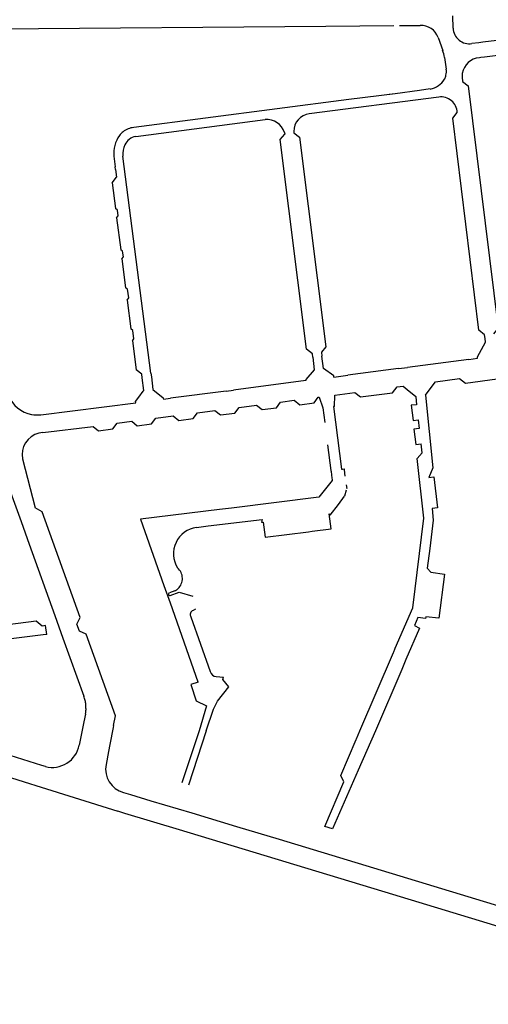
# Model space of a CAD drawing. Extents: x 148869 to 161638, y 453607 to 469810.
# Tile 877 of 1056: x 159106.71 to 159108.28, y 459854.9 to 459858.21. Entities that reach past the tile are written whole.
import ezdxf

# ---------------------------------------------------------------- set-up
doc = ezdxf.new("R2010")
doc.units = 0
doc.layers.add('LKI_V01_KANTRIJWEG', color=252, linetype='CONTINUOUS')

msp = doc.modelspace()

# ---------------------------------------------------------------- linework, layer by layer
at = {"layer": 'LKI_V01_KANTRIJWEG'}
for p, q in [((159108.1606, 459858.1783), (159108.1597, 459858.2193)), ((159108.1606, 459858.1783), (159108.1597, 459858.2193)), ((159106.3934, 459858.1736), (159107.7333, 459858.1849)), ((159106.3934, 459858.1736), (159107.7333, 459858.1849)), ((159107.7333, 459858.1849), (159107.961, 459858.1873)), ((159107.7333, 459858.1849), (159107.961, 459858.1873)), ((159107.9806, 459858.1874), (159108.0022, 459858.1874)), ((159107.9806, 459858.1874), (159108.0022, 459858.1874)), ((159108.0022, 459858.1874), (159108.0298, 459858.1873)), ((159108.0022, 459858.1874), (159108.0298, 459858.1873)), ((159108.0298, 459858.1873), (159108.0426, 459858.1874)), ((159108.0298, 459858.1873), (159108.0426, 459858.1874)), ((159108.0426, 459858.1874), (159108.0498, 459858.1867)), ((159108.0426, 459858.1874), (159108.0498, 459858.1867)), ((159108.1101, 459858.147), (159108.1254, 459858.1028)), ((159108.1101, 459858.147), (159108.1254, 459858.1028)), ((159108.4364, 459858.1531), (159108.2599, 459858.1307)), ((159108.4364, 459858.1531), (159108.2599, 459858.1307)), ((159108.2473, 459858.1293), (159108.2232, 459858.1261)), ((159108.2473, 459858.1293), (159108.2232, 459858.1261)), ((159108.2599, 459858.1307), (159108.2473, 459858.1293)), ((159108.2599, 459858.1307), (159108.2473, 459858.1293)), ((159108.6604, 459858.131), (159108.2663, 459858.0809)), ((159108.6604, 459858.131), (159108.2663, 459858.0809)), ((159108.2663, 459858.0809), (159108.253, 459858.0794)), ((159108.2663, 459858.0809), (159108.253, 459858.0794)), ((159108.132, 459858.0801), (159108.1375, 459858.0403)), ((159108.132, 459858.0801), (159108.1375, 459858.0403)), ((159108.253, 459858.0794), (159108.2486, 459858.0789)), ((159108.253, 459858.0794), (159108.2486, 459858.0789)), ((159108.1315, 459858.0067), (159108.1322, 459858.0082)), ((159108.1315, 459858.0067), (159108.1322, 459858.0082)), ((159108.1907, 459858.0138), (159108.1921, 459857.9988)), ((159108.1907, 459858.0138), (159108.1921, 459857.9988)), ((159107.9661, 459857.958), (159107.8107, 459857.9384)), ((159107.9661, 459857.958), (159107.8107, 459857.9384)), ((159107.9661, 459857.958), (159107.9462, 459857.9556)), ((159107.9661, 459857.958), (159107.9462, 459857.9556)), ((159108.0473, 459857.9691), (159107.9661, 459857.958)), ((159108.0473, 459857.9691), (159107.9661, 459857.958)), ((159108.0839, 459857.9739), (159108.0473, 459857.9691)), ((159108.0839, 459857.9739), (159108.0473, 459857.9691)), ((159107.8107, 459857.9384), (159107.0886, 459857.8447)), ((159107.8107, 459857.9384), (159107.0886, 459857.8447)), ((159108.1127, 459857.947), (159107.6778, 459857.8906)), ((159108.1127, 459857.947), (159107.6778, 459857.8906)), ((159107.0954, 459857.8149), (159107.5294, 459857.8715)), ((159107.0954, 459857.8149), (159107.5294, 459857.8715)), ((159107.5946, 459857.8274), (159107.5952, 459857.8227)), ((159107.5946, 459857.8274), (159107.5952, 459857.8227)), ((159107.6256, 459857.8309), (159107.6261, 459857.8266)), ((159107.6256, 459857.8309), (159107.6261, 459857.8266)), ((159107.022, 459857.7482), (159107.0264, 459857.713)), ((159107.022, 459857.7482), (159107.0264, 459857.713)), ((159107.1463, 459857.02), (159107.052, 459857.7487)), ((159107.1463, 459857.02), (159107.052, 459857.7487)), ((159107.0273, 459857.7037), (159107.0264, 459857.713)), ((159107.0273, 459857.7037), (159107.0264, 459857.713)), ((159107.0273, 459857.7037), (159107.0308, 459857.6784)), ((159107.0273, 459857.7037), (159107.0308, 459857.6784)), ((159107.0163, 459857.6592), (159107.0308, 459857.6784)), ((159107.0163, 459857.6592), (159107.0308, 459857.6784)), ((159107.0163, 459857.6592), (159107.027, 459857.5723)), ((159107.0163, 459857.6592), (159107.027, 459857.5723)), ((159107.0312, 459857.5413), (159107.0451, 459857.4341)), ((159107.0312, 459857.5413), (159107.0451, 459857.4341)), ((159107.0491, 459857.4035), (159107.0615, 459857.3067)), ((159107.0491, 459857.4035), (159107.0615, 459857.3067)), ((159107.0666, 459857.2654), (159107.0788, 459857.1687)), ((159107.0666, 459857.2654), (159107.0788, 459857.1687)), ((159107.0842, 459857.128), (159107.0971, 459857.0311)), ((159107.0842, 459857.128), (159107.0971, 459857.0311)), ((159108.2675, 459857.1358), (159108.266, 459857.1483)), ((159108.2675, 459857.1358), (159108.266, 459857.1483)), ((159107.7188, 459857.0901), (159107.7203, 459857.0775)), ((159107.7188, 459857.0901), (159107.7203, 459857.0775)), ((159107.6897, 459857.0735), (159107.6883, 459857.0853)), ((159107.6897, 459857.0735), (159107.6883, 459857.0853)), ((159108.2129, 459857.0662), (159108.0077, 459857.0395)), ((159108.2129, 459857.0662), (159108.0077, 459857.0395)), ((159108.2129, 459857.0662), (159108.2426, 459857.0701)), ((159108.2129, 459857.0662), (159108.2426, 459857.0701)), ((159108.2426, 459857.0701), (159108.2424, 459857.0746)), ((159108.2426, 459857.0701), (159108.2424, 459857.0746)), ((159107.1161, 459857.0166), (159107.0971, 459857.0311)), ((159107.1161, 459857.0166), (159107.0971, 459857.0311)), ((159107.9769, 459857.0352), (159107.8068, 459857.0128)), ((159107.9769, 459857.0352), (159107.8068, 459857.0128)), ((159107.9769, 459857.0352), (159108.0077, 459857.0395)), ((159107.9769, 459857.0352), (159108.0077, 459857.0395)), ((159107.1174, 459857.004), (159107.1161, 459857.0166)), ((159107.1174, 459857.004), (159107.1161, 459857.0166)), ((159107.1463, 459857.02), (159107.1478, 459857.0074)), ((159107.1463, 459857.02), (159107.1478, 459857.0074)), ((159107.6665, 459856.9948), (159107.4233, 459856.9631)), ((159107.6665, 459856.9948), (159107.4233, 459856.9631)), ((159107.6659, 459856.9992), (159107.6665, 459856.9948)), ((159107.6659, 459856.9992), (159107.6665, 459856.9948)), ((159107.7602, 459857.0069), (159107.7597, 459857.0113)), ((159107.7602, 459857.0069), (159107.7597, 459857.0113)), ((159107.7602, 459857.0069), (159107.8068, 459857.0128)), ((159107.7602, 459857.0069), (159107.8068, 459857.0128)), ((159108.0905, 459856.9768), (159108.1009, 459856.9908)), ((159108.0905, 459856.9768), (159108.1009, 459856.9908)), ((159108.1009, 459856.9908), (159108.1821, 459857.0016)), ((159108.1009, 459856.9908), (159108.1821, 459857.0016)), ((159107.1057, 459856.9391), (159107.1208, 459856.959)), ((159107.1057, 459856.9391), (159107.1208, 459856.959)), ((159107.3987, 459856.96), (159107.2119, 459856.9357)), ((159107.3987, 459856.96), (159107.2119, 459856.9357)), ((159107.3987, 459856.96), (159107.4233, 459856.9631)), ((159107.3987, 459856.96), (159107.4233, 459856.9631)), ((159107.973, 459856.9738), (159107.9928, 459856.9764)), ((159107.973, 459856.9738), (159107.9928, 459856.9764)), ((159107.9928, 459856.9764), (159108.006, 459856.9655)), ((159107.9928, 459856.9764), (159108.006, 459856.9655)), ((159108.006, 459856.9655), (159108.0349, 459856.9419)), ((159108.006, 459856.9655), (159108.0349, 459856.9419)), ((159108.0673, 459856.946), (159108.0905, 459856.9768)), ((159108.0673, 459856.946), (159108.0905, 459856.9768)), ((159107.0952, 459856.9251), (159107.1057, 459856.9391)), ((159107.0952, 459856.9251), (159107.1057, 459856.9391)), ((159107.0954, 459856.9205), (159107.0952, 459856.9251)), ((159107.0954, 459856.9205), (159107.0952, 459856.9251)), ((159107.188, 459856.9372), (159107.1888, 459856.9329)), ((159107.188, 459856.9372), (159107.1888, 459856.9329)), ((159107.1888, 459856.9329), (159107.2119, 459856.9357)), ((159107.1888, 459856.9329), (159107.2119, 459856.9357)), ((159107.5816, 459856.9228), (159107.6268, 459856.9289)), ((159107.5816, 459856.9228), (159107.6268, 459856.9289)), ((159108.0349, 459856.9419), (159108.0373, 459856.9141)), ((159108.0349, 459856.9419), (159108.0373, 459856.9141)), ((159106.7775, 459856.8803), (159107.0954, 459856.9205)), ((159106.7775, 459856.8803), (159107.0954, 459856.9205)), ((159107.3023, 459856.8867), (159107.3612, 459856.8943)), ((159107.3023, 459856.8867), (159107.3612, 459856.8943)), ((159107.442, 459856.9049), (159107.5007, 459856.9127)), ((159107.442, 459856.9049), (159107.5007, 459856.9127)), ((159107.7228, 459856.9033), (159107.7295, 459856.8549)), ((159107.7228, 459856.9033), (159107.7295, 459856.8549)), ((159107.0328, 459856.8517), (159107.0819, 459856.8583)), ((159107.0328, 459856.8517), (159107.0819, 459856.8583)), ((159107.1625, 459856.869), (159107.2212, 459856.8766)), ((159107.1625, 459856.869), (159107.2212, 459856.8766)), ((159108.0434, 459856.8631), (159108.0468, 459856.8339)), ((159108.0434, 459856.8631), (159108.0468, 459856.8339)), ((159106.7841, 459856.8204), (159106.9523, 459856.8412)), ((159106.7841, 459856.8204), (159106.9523, 459856.8412)), ((159106.7841, 459856.8204), (159106.7705, 459856.8185)), ((159106.7841, 459856.8204), (159106.7705, 459856.8185)), ((159107.7393, 459856.7796), (159107.7505, 459856.6931)), ((159107.7393, 459856.7796), (159107.7505, 459856.6931)), ((159106.7151, 459856.7322), (159106.7574, 459856.5682)), ((159106.7151, 459856.7322), (159106.7574, 459856.5682)), ((159107.7505, 459856.6931), (159107.751, 459856.6896)), ((159107.7505, 459856.6931), (159107.751, 459856.6896)), ((159107.7856, 459856.6972), (159107.7895, 459856.6977)), ((159107.7856, 459856.6972), (159107.7895, 459856.6977)), ((159107.7895, 459856.6977), (159107.7948, 459856.6983)), ((159107.7895, 459856.6977), (159107.7948, 459856.6983)), ((159107.7948, 459856.6983), (159107.7951, 459856.6949)), ((159107.7948, 459856.6983), (159107.7951, 459856.6949)), ((159107.7951, 459856.6949), (159107.7975, 459856.6744)), ((159107.7951, 459856.6949), (159107.7975, 459856.6744)), ((159107.751, 459856.6896), (159107.7538, 459856.668)), ((159107.751, 459856.6896), (159107.7538, 459856.668)), ((159107.7538, 459856.668), (159107.7544, 459856.6635)), ((159107.7538, 459856.668), (159107.7544, 459856.6635)), ((159107.7544, 459856.6635), (159107.7548, 459856.6601)), ((159107.7544, 459856.6635), (159107.7548, 459856.6601)), ((159107.8018, 459856.6277), (159107.7961, 459856.6065)), ((159107.8018, 459856.6277), (159107.7961, 459856.6065)), ((159107.7753, 459856.5795), (159107.7961, 459856.6065)), ((159107.7753, 459856.5795), (159107.7961, 459856.6065)), ((159107.4167, 459856.5669), (159107.3767, 459856.5619)), ((159107.4167, 459856.5669), (159107.3767, 459856.5619)), ((159107.7475, 459856.5434), (159107.7753, 459856.5795)), ((159107.7475, 459856.5434), (159107.7753, 459856.5795)), ((159107.5194, 459856.5284), (159107.5171, 459856.5193)), ((159107.5194, 459856.5284), (159107.5171, 459856.5193)), ((159107.7447, 459856.5478), (159107.7475, 459856.5434)), ((159107.7447, 459856.5478), (159107.7475, 459856.5434)), ((159107.5171, 459856.5193), (159107.5233, 459856.5193)), ((159107.5171, 459856.5193), (159107.5233, 459856.5193)), ((159107.6757, 459856.4876), (159107.6879, 459856.4891)), ((159107.6757, 459856.4876), (159107.6879, 459856.4891)), ((159107.1901, 459856.3069), (159107.2109, 459856.2485)), ((159107.1901, 459856.3069), (159107.2109, 459856.2485)), ((159107.2368, 459856.2963), (159107.2374, 459856.2969)), ((159107.2368, 459856.2963), (159107.2374, 459856.2969)), ((159107.2268, 459856.2893), (159107.2082, 459856.2823)), ((159107.2268, 459856.2893), (159107.2082, 459856.2823)), ((159107.2111, 459856.2738), (159107.2417, 459856.285)), ((159107.2111, 459856.2738), (159107.2417, 459856.285)), ((159106.8241, 459856.2063), (159106.8513, 459856.1308)), ((159106.8241, 459856.2063), (159106.8513, 459856.1308)), ((159107.28, 459856.2019), (159107.3457, 459856.018)), ((159107.28, 459856.2019), (159107.3457, 459856.018)), ((159107.2956, 459856.2279), (159107.2877, 459856.2232)), ((159107.2956, 459856.2279), (159107.2877, 459856.2232)), ((159106.7967, 459856.1426), (159106.7931, 459856.1732)), ((159106.7967, 459856.1426), (159106.7931, 459856.1732)), ((159106.8513, 459856.1308), (159106.9216, 459855.9353)), ((159106.8513, 459856.1308), (159106.9216, 459855.9353)), ((159107.8472, 459855.8195), (159107.9602, 459856.0819)), ((159107.8472, 459855.8195), (159107.9602, 459856.0819)), ((159107.9602, 459856.0819), (159107.9615, 459856.0849)), ((159107.9602, 459856.0819), (159107.9615, 459856.0849)), ((159107.9615, 459856.0849), (159107.965, 459856.093)), ((159107.9615, 459856.0849), (159107.965, 459856.093)), ((159107.965, 459856.093), (159107.9664, 459856.0964)), ((159107.965, 459856.093), (159107.9664, 459856.0964)), ((159108.0023, 459856.0584), (159107.9879, 459856.0248)), ((159108.0023, 459856.0584), (159107.9879, 459856.0248)), ((159107.3653, 459856.0016), (159107.39, 459855.9997)), ((159107.3653, 459856.0016), (159107.39, 459855.9997)), ((159107.9879, 459856.0248), (159107.8998, 459855.8195)), ((159107.9879, 459856.0248), (159107.8998, 459855.8195)), ((159107.3324, 459855.9033), (159107.3087, 459855.8195)), ((159107.3324, 459855.9033), (159107.3087, 459855.8195)), ((159106.9266, 459855.8752), (159106.9218, 459855.8499)), ((159106.9266, 459855.8752), (159106.9218, 459855.8499)), ((159106.9266, 459855.8752), (159106.9278, 459855.8813)), ((159106.9266, 459855.8752), (159106.9278, 459855.8813)), ((159106.9218, 459855.8499), (159106.9103, 459855.7931)), ((159106.9218, 459855.8499), (159106.9103, 459855.7931)), ((159107.0207, 459855.8368), (159107.02, 459855.8302)), ((159107.0207, 459855.8368), (159107.02, 459855.8302)), ((159107.02, 459855.8302), (159107.009, 459855.7738)), ((159107.02, 459855.8302), (159107.009, 459855.7738)), ((159107.3087, 459855.8195), (159107.25, 459855.6442)), ((159107.3087, 459855.8195), (159107.25, 459855.6442)), ((159107.3319, 459855.8195), (159107.2729, 459855.6373)), ((159107.3319, 459855.8195), (159107.2729, 459855.6373)), ((159107.8359, 459855.7928), (159107.8472, 459855.8195)), ((159107.8359, 459855.7928), (159107.8472, 459855.8195)), ((159107.8998, 459855.8195), (159107.8419, 459855.687)), ((159107.8998, 459855.8195), (159107.8419, 459855.687)), ((159106.7593, 459855.7095), (159106.4889, 459855.7946)), ((159106.7593, 459855.7095), (159106.4889, 459855.7946)), ((159106.9103, 459855.7931), (159106.9059, 459855.7711)), ((159106.9103, 459855.7931), (159106.9059, 459855.7711)), ((159107.009, 459855.7738), (159107.0039, 459855.7504)), ((159107.009, 459855.7738), (159107.0039, 459855.7504)), ((159107.8347, 459855.7902), (159107.8359, 459855.7928)), ((159107.8347, 459855.7902), (159107.8359, 459855.7928)), ((159107.0039, 459855.7504), (159106.9957, 459855.7058)), ((159107.0039, 459855.7504), (159106.9957, 459855.7058)), ((159106.7808, 459855.7024), (159106.7593, 459855.7095)), ((159106.7808, 459855.7024), (159106.7593, 459855.7095)), ((159106.7925, 459855.6995), (159106.7808, 459855.7024)), ((159106.7925, 459855.6995), (159106.7808, 459855.7024)), ((159107.8419, 459855.687), (159107.7559, 459855.49)), ((159107.8419, 459855.687), (159107.7559, 459855.49)), ((159106.7393, 459855.6425), (159106.7602, 459855.6358)), ((159106.7393, 459855.6425), (159106.7602, 459855.6358)), ((159106.7602, 459855.6358), (159107.035, 459855.5491)), ((159106.7602, 459855.6358), (159107.035, 459855.5491)), ((159107.0544, 459855.6128), (159107.0779, 459855.6054)), ((159107.0544, 459855.6128), (159107.0779, 459855.6054)), ((159107.7559, 459855.49), (159107.7304, 459855.4977)), ((159107.7559, 459855.49), (159107.7304, 459855.4977))]:
    msp.add_line(p, q, dxfattribs=at)
for points in [[(159108.1921, 459857.9988), (159108.2114, 459857.9844), (159108.3115, 459857.1714), (159108.2964, 459857.1517)], [(159108.1921, 459857.9988), (159108.2114, 459857.9844), (159108.3115, 459857.1714), (159108.2964, 459857.1517)], [(159108.266, 459857.1483), (159108.2467, 459857.1638), (159108.1597, 459857.8762), (159108.1746, 459857.8952)], [(159108.266, 459857.1483), (159108.2467, 459857.1638), (159108.1597, 459857.8762), (159108.1746, 459857.8952)], [(159107.6883, 459857.0853), (159107.6689, 459857.1), (159107.5801, 459857.8041), (159107.5952, 459857.8227)], [(159107.6883, 459857.0853), (159107.6689, 459857.1), (159107.5801, 459857.8041), (159107.5952, 459857.8227)], [(159107.6261, 459857.8266), (159107.6453, 459857.8126), (159107.7332, 459857.1085), (159107.7188, 459857.0901)], [(159107.6261, 459857.8266), (159107.6453, 459857.8126), (159107.7332, 459857.1085), (159107.7188, 459857.0901)], [(159107.0312, 459857.5413), (159107.0364, 459857.5483), (159107.0338, 459857.5669), (159107.027, 459857.5723)], [(159107.0312, 459857.5413), (159107.0364, 459857.5483), (159107.0338, 459857.5669), (159107.027, 459857.5723)], [(159107.0491, 459857.4035), (159107.0541, 459857.4104), (159107.0515, 459857.4293), (159107.0451, 459857.4341)], [(159107.0491, 459857.4035), (159107.0541, 459857.4104), (159107.0515, 459857.4293), (159107.0451, 459857.4341)], [(159107.0666, 459857.2654), (159107.0718, 459857.2724), (159107.0682, 459857.3014), (159107.0615, 459857.3067)], [(159107.0666, 459857.2654), (159107.0718, 459857.2724), (159107.0682, 459857.3014), (159107.0615, 459857.3067)], [(159107.0842, 459857.128), (159107.0895, 459857.1347), (159107.0857, 459857.1635), (159107.0788, 459857.1687)], [(159107.0842, 459857.128), (159107.0895, 459857.1347), (159107.0857, 459857.1635), (159107.0788, 459857.1687)], [(159108.2424, 459857.0746), (159108.2688, 459857.1239), (159108.2675, 459857.1358)], [(159108.2424, 459857.0746), (159108.2688, 459857.1239), (159108.2675, 459857.1358)], [(159107.6897, 459857.0735), (159107.6946, 459857.0312), (159107.6659, 459856.9992)], [(159107.6897, 459857.0735), (159107.6946, 459857.0312), (159107.6659, 459856.9992)], [(159107.7597, 459857.0113), (159107.7257, 459857.0357), (159107.7203, 459857.0775)], [(159107.7597, 459857.0113), (159107.7257, 459857.0357), (159107.7203, 459857.0775)], [(159107.1208, 459856.959), (159107.1231, 459856.9621), (159107.1174, 459857.004)], [(159107.1208, 459856.959), (159107.1231, 459856.9621), (159107.1174, 459857.004)], [(159107.1478, 459857.0074), (159107.1532, 459856.9648), (159107.188, 459856.9372)], [(159107.1478, 459857.0074), (159107.1532, 459856.9648), (159107.188, 459856.9372)], [(159108.1821, 459857.0016), (159108.2015, 459856.9869), (159108.3087, 459857.0009), (159108.323, 459857.0204)], [(159108.1821, 459857.0016), (159108.2015, 459856.9869), (159108.3087, 459857.0009), (159108.323, 459857.0204)], [(159107.8307, 459856.9556), (159107.8499, 459856.9404), (159107.957, 459856.9543), (159107.973, 459856.9738)], [(159107.8307, 459856.9556), (159107.8499, 459856.9404), (159107.957, 459856.9543), (159107.973, 459856.9738)], [(159107.6268, 459856.9289), (159107.6463, 459856.9139), (159107.6939, 459856.9201), (159107.708, 459856.9392)], [(159107.6268, 459856.9289), (159107.6463, 459856.9139), (159107.6939, 459856.9201), (159107.708, 459856.9392)], [(159107.708, 459856.9392), (159107.7115, 459856.9399), (159107.7228, 459856.9033)], [(159107.708, 459856.9392), (159107.7115, 459856.9399), (159107.7228, 459856.9033)], [(159107.7625, 459856.9083), (159107.7633, 459856.9465), (159107.8307, 459856.9556)], [(159107.7625, 459856.9083), (159107.7633, 459856.9465), (159107.8307, 459856.9556)], [(159108.0673, 459856.946), (159108.0928, 459856.7017), (159108.079, 459856.6697)], [(159108.0673, 459856.946), (159108.0928, 459856.7017), (159108.079, 459856.6697)], [(159107.3612, 459856.8943), (159107.3798, 459856.8796), (159107.4277, 459856.8857), (159107.442, 459856.9049)], [(159107.3612, 459856.8943), (159107.3798, 459856.8796), (159107.4277, 459856.8857), (159107.442, 459856.9049)], [(159107.5007, 459856.9127), (159107.52, 459856.8977), (159107.5674, 459856.9041), (159107.5816, 459856.9228)], [(159107.5007, 459856.9127), (159107.52, 459856.8977), (159107.5674, 459856.9041), (159107.5816, 459856.9228)], [(159107.7625, 459856.9083), (159107.7592, 459856.908), (159107.7856, 459856.6972)], [(159107.7625, 459856.9083), (159107.7592, 459856.908), (159107.7856, 459856.6972)], [(159108.0373, 459856.9141), (159108.0199, 459856.9121), (159108.0259, 459856.8612), (159108.0434, 459856.8631)], [(159108.0373, 459856.9141), (159108.0199, 459856.9121), (159108.0259, 459856.8612), (159108.0434, 459856.8631)], [(159107.0819, 459856.8583), (159107.1005, 459856.8433), (159107.148, 459856.8499), (159107.1625, 459856.869)], [(159107.0819, 459856.8583), (159107.1005, 459856.8433), (159107.148, 459856.8499), (159107.1625, 459856.869)], [(159107.2212, 459856.8766), (159107.2404, 459856.8613), (159107.2877, 459856.8677), (159107.3023, 459856.8867)], [(159107.2212, 459856.8766), (159107.2404, 459856.8613), (159107.2877, 459856.8677), (159107.3023, 459856.8867)], [(159106.6006, 459856.8433), (159106.6231, 459856.7665), (159106.6576, 459856.6695), (159106.7108, 459856.522), (159106.738, 459856.4463), (159106.8241, 459856.2063)], [(159106.6006, 459856.8433), (159106.6231, 459856.7665), (159106.6576, 459856.6695), (159106.7108, 459856.522), (159106.738, 459856.4463), (159106.8241, 459856.2063)], [(159106.9523, 459856.8412), (159106.9708, 459856.8266), (159107.0185, 459856.8327), (159107.0328, 459856.8517)], [(159106.9523, 459856.8412), (159106.9708, 459856.8266), (159107.0185, 459856.8327), (159107.0328, 459856.8517)], [(159108.0468, 459856.8339), (159108.029, 459856.8318), (159108.0349, 459856.78), (159108.053, 459856.7822)], [(159108.0468, 459856.8339), (159108.029, 459856.8318), (159108.0349, 459856.78), (159108.053, 459856.7822)], [(159107.9664, 459856.0964), (159108.0251, 459856.2317), (159108.0624, 459856.5337), (159108.0393, 459856.7336), (159108.0565, 459856.7527), (159108.053, 459856.7822)], [(159107.9664, 459856.0964), (159108.0251, 459856.2317), (159108.0624, 459856.5337), (159108.0393, 459856.7336), (159108.0565, 459856.7527), (159108.053, 459856.7822)], [(159107.7548, 459856.6601), (159107.7095, 459856.6034), (159107.4167, 459856.5669)], [(159107.7548, 459856.6601), (159107.7095, 459856.6034), (159107.4167, 459856.5669)], [(159108.079, 459856.6697), (159108.0962, 459856.6714), (159108.1081, 459856.5676), (159108.0905, 459856.5656)], [(159108.079, 459856.6697), (159108.0962, 459856.6714), (159108.1081, 459856.5676), (159108.0905, 459856.5656)], [(159107.8012, 459856.645), (159107.8033, 459856.6329), (159107.8032, 459856.6327)], [(159107.8012, 459856.645), (159107.8033, 459856.6329), (159107.8032, 459856.6327)], [(159107.0207, 459855.8368), (159107.0276, 459855.87), (159106.9294, 459856.1435), (159106.9068, 459856.1538), (159106.8982, 459856.1774), (159106.9092, 459856.1998), (159106.7817, 459856.555), (159106.7574, 459856.5682)], [(159107.0207, 459855.8368), (159107.0276, 459855.87), (159106.9294, 459856.1435), (159106.9068, 459856.1538), (159106.8982, 459856.1774), (159106.9092, 459856.1998), (159106.7817, 459856.555), (159106.7574, 459856.5682)], [(159107.3767, 459856.5619), (159107.1117, 459856.5295), (159107.1901, 459856.3069)], [(159107.3767, 459856.5619), (159107.1117, 459856.5295), (159107.1901, 459856.3069)], [(159108.0905, 459856.5656), (159108.0937, 459856.5264), (159108.0823, 459856.4314), (159108.0738, 459856.3659), (159108.0859, 459856.3524)], [(159108.0905, 459856.5656), (159108.0937, 459856.5264), (159108.0823, 459856.4314), (159108.0738, 459856.3659), (159108.0859, 459856.3524)], [(159107.2997, 459856.5022), (159107.339, 459856.5075), (159107.5194, 459856.5284)], [(159107.2997, 459856.5022), (159107.339, 459856.5075), (159107.5194, 459856.5284)], [(159107.6879, 459856.4891), (159107.7511, 459856.4969), (159107.7447, 459856.5478)], [(159107.6879, 459856.4891), (159107.7511, 459856.4969), (159107.7447, 459856.5478)], [(159107.5233, 459856.5193), (159107.5299, 459856.4695), (159107.6757, 459856.4876)], [(159107.5233, 459856.5193), (159107.5299, 459856.4695), (159107.6757, 459856.4876)], [(159108.0859, 459856.3524), (159108.1313, 459856.3457), (159108.1122, 459856.197), (159108.0684, 459856.2016)], [(159108.0859, 459856.3524), (159108.1313, 459856.3457), (159108.1122, 459856.197), (159108.0684, 459856.2016)], [(159107.2417, 459856.285), (159107.2868, 459856.2709), (159107.2871, 459856.2721)], [(159107.2417, 459856.285), (159107.2868, 459856.2709), (159107.2871, 459856.2721)], [(159107.2109, 459856.2485), (159107.3042, 459855.9839), (159107.305, 459855.9828)], [(159107.2109, 459856.2485), (159107.3042, 459855.9839), (159107.305, 459855.9828)], [(159108.0684, 459856.2016), (159108.0678, 459856.1968), (159108.0419, 459856.1996), (159108.0304, 459856.1725)], [(159108.0684, 459856.2016), (159108.0678, 459856.1968), (159108.0419, 459856.1996), (159108.0304, 459856.1725)], [(159106.7931, 459856.1732), (159106.7818, 459856.1711), (159106.7615, 459856.1869), (159106.6663, 459856.1751), (159106.6669, 459856.1676)], [(159106.7931, 459856.1732), (159106.7818, 459856.1711), (159106.7615, 459856.1869), (159106.6663, 459856.1751), (159106.6669, 459856.1676)], [(159108.0304, 459856.1725), (159108.0477, 459856.1642), (159108.0023, 459856.0584)], [(159108.0304, 459856.1725), (159108.0477, 459856.1642), (159108.0023, 459856.0584)], [(159106.7967, 459856.1426), (159106.7852, 459856.1414), (159106.3095, 459856.0828), (159106.3049, 459856.0701)], [(159106.7967, 459856.1426), (159106.7852, 459856.1414), (159106.3095, 459856.0828), (159106.3049, 459856.0701)], [(159107.3317, 459855.8195), (159107.3569, 459855.8921), (159107.3695, 459855.9192), (159107.4074, 459855.967), (159107.3882, 459855.9916), (159107.39, 459855.9997)], [(159107.3317, 459855.8195), (159107.3569, 459855.8921), (159107.3695, 459855.9192), (159107.4074, 459855.967), (159107.3882, 459855.9916), (159107.39, 459855.9997)], [(159107.305, 459855.9828), (159107.2805, 459855.9747), (159107.2987, 459855.92), (159107.3324, 459855.9033)], [(159107.305, 459855.9828), (159107.2805, 459855.9747), (159107.2987, 459855.92), (159107.3324, 459855.9033)], [(159106.3286, 459855.7722), (159106.4686, 459855.7276), (159106.7393, 459855.6425)], [(159106.3286, 459855.7722), (159106.4686, 459855.7276), (159106.7393, 459855.6425)], [(159107.7304, 459855.4977), (159107.7936, 459855.6481), (159107.7836, 459855.6693), (159107.8347, 459855.7902)], [(159107.7304, 459855.4977), (159107.7936, 459855.6481), (159107.7836, 459855.6693), (159107.8347, 459855.7902)], [(159107.0779, 459855.6054), (159107.1457, 459855.5838), (159107.2835, 459855.5438)], [(159107.0779, 459855.6054), (159107.1457, 459855.5838), (159107.2835, 459855.5438)], [(159107.2419, 459855.4873), (159107.0587, 459855.5419), (159107.035, 459855.5491)], [(159107.2419, 459855.4873), (159107.0587, 459855.5419), (159107.035, 459855.5491)], [(159107.2835, 459855.5438), (159107.4332, 459855.4982), (159107.5767, 459855.4552), (159108.4119, 459855.2021), (159108.7636, 459855.0945), (159109.1186, 459854.9868), (159109.3634, 459854.9119), (159109.3999, 459854.9013)], [(159107.2835, 459855.5438), (159107.4332, 459855.4982), (159107.5767, 459855.4552), (159108.4119, 459855.2021), (159108.7636, 459855.0945), (159109.1186, 459854.9868), (159109.3634, 459854.9119), (159109.3999, 459854.9013)], [(159108.5657, 459855.0849), (159107.9586, 459855.2704), (159107.2419, 459855.4873)], [(159108.5657, 459855.0849), (159107.9586, 459855.2704), (159107.2419, 459855.4873)]]:
    msp.add_lwpolyline(points, dxfattribs=at)
for centre, radius, start, end in [((159108.0542, 459858.1279), 0.059, 18.8834, 94.2341), ((159108.0542, 459858.1279), 0.059, 18.8834, 94.2341), ((159108.2153, 459858.1803), 0.0548, 182.1476, 278.2881), ((159108.2153, 459858.1803), 0.0548, 182.1476, 278.2881), ((159108.0018, 459858.0544), 0.1327, 11.169, 21.3689), ((159108.0018, 459858.0544), 0.1327, 11.169, 21.3689), ((159108.2544, 459858.0148), 0.0643, 95.1717, 169.6113), ((159108.2544, 459858.0148), 0.0643, 95.1717, 169.6113), ((159108.0603, 459858.0413), 0.0792, 335.2758, 344.2103), ((159108.0603, 459858.0413), 0.0792, 335.2758, 344.2103), ((159108.0816, 459858.033), 0.0564, 346.4492, 7.4078), ((159108.0816, 459858.033), 0.0564, 346.4492, 7.4078), ((159108.234, 459858.0187), 0.0435, 169.7665, 186.5324), ((159108.234, 459858.0187), 0.0435, 169.7665, 186.5324), ((159108.0719, 459858.042), 0.0692, 279.9596, 329.3279), ((159108.0719, 459858.042), 0.0692, 279.9596, 329.3279), ((159108.1196, 459857.8924), 0.055, 2.8643, 97.2173), ((159108.1196, 459857.8924), 0.055, 2.8643, 97.2173), ((159107.6851, 459857.8315), 0.0595, 96.9741, 180.5331), ((159107.6851, 459857.8315), 0.0595, 96.9741, 180.5331), ((159107.5343, 459857.8086), 0.0631, 17.315, 94.4855), ((159107.5343, 459857.8086), 0.0631, 17.315, 94.4855), ((159107.1283, 459857.757), 0.1067, 145.1555, 184.7334), ((159107.1283, 459857.757), 0.1067, 145.1555, 184.7334), ((159107.0999, 459857.7706), 0.0758, 128.1206, 141.2235), ((159107.0999, 459857.7706), 0.0758, 128.1206, 141.2235), ((159107.096, 459857.776), 0.0691, 96.1532, 128.3486), ((159107.096, 459857.776), 0.0691, 96.1532, 128.3486), ((159107.122, 459857.7553), 0.0702, 153.8382, 185.3451), ((159107.122, 459857.7553), 0.0702, 153.8382, 185.3451), ((159107.1056, 459857.7643), 0.0516, 101.4662, 154.8968), ((159107.1056, 459857.7643), 0.0516, 101.4662, 154.8968), ((159106.7659, 459856.9842), 0.1051, 202.1239, 259.0008), ((159106.7659, 459856.9842), 0.1051, 202.1239, 259.0008), ((159106.7645, 459857.0017), 0.1221, 261.2084, 276.0698), ((159106.7645, 459857.0017), 0.1221, 261.2084, 276.0698), ((159106.7888, 459856.7459), 0.075, 104.1691, 190.5175), ((159106.7888, 459856.7459), 0.075, 104.1691, 190.5175), ((159107.3113, 459856.4138), 0.0892, 97.4475, 212.2663), ((159107.3113, 459856.4138), 0.0892, 97.4475, 212.2663), ((159107.2052, 459856.3308), 0.0468, 313.4414, 49.0393), ((159107.2052, 459856.3308), 0.0468, 313.4414, 49.0393), ((159107.2055, 459856.3302), 0.0461, 297.4161, 312.6448), ((159107.2055, 459856.3302), 0.0461, 297.4161, 312.6448), ((159107.2094, 459856.278), 0.00447, 105.9638, 292.0414), ((159107.2094, 459856.278), 0.00447, 105.9638, 292.0414), ((159107.2927, 459856.2093), 0.0147, 109.7749, 210.2502), ((159107.2927, 459856.2093), 0.0147, 109.7749, 210.2502), ((159107.3671, 459856.0236), 0.0221, 194.7106, 265.2646), ((159107.3671, 459856.0236), 0.0221, 194.7106, 265.2646), ((159106.8283, 459855.9012), 0.0993, 11.6717, 20.0565), ((159106.8283, 459855.9012), 0.0993, 11.6717, 20.0565), ((159106.7977, 459855.8931), 0.131, 6.0706, 12.4397), ((159106.7977, 459855.8931), 0.131, 6.0706, 12.4397), ((159106.8173, 459855.8949), 0.1112, 359.5998, 6.2097), ((159106.8173, 459855.8949), 0.1112, 359.5998, 6.2097), ((159106.8145, 459855.8945), 0.1141, 353.3806, 359.8288), ((159106.8145, 459855.8945), 0.1141, 353.3806, 359.8288), ((159106.8155, 459855.7887), 0.0921, 255.5361, 348.9582), ((159106.8155, 459855.7887), 0.0921, 255.5361, 348.9582), ((159107.0752, 459855.691), 0.0809, 169.4389, 255.0757), ((159107.0752, 459855.691), 0.0809, 169.4389, 255.0757)]:
    msp.add_arc(centre, radius, start, end, dxfattribs=at)

doc.saveas('drawing.dxf')
